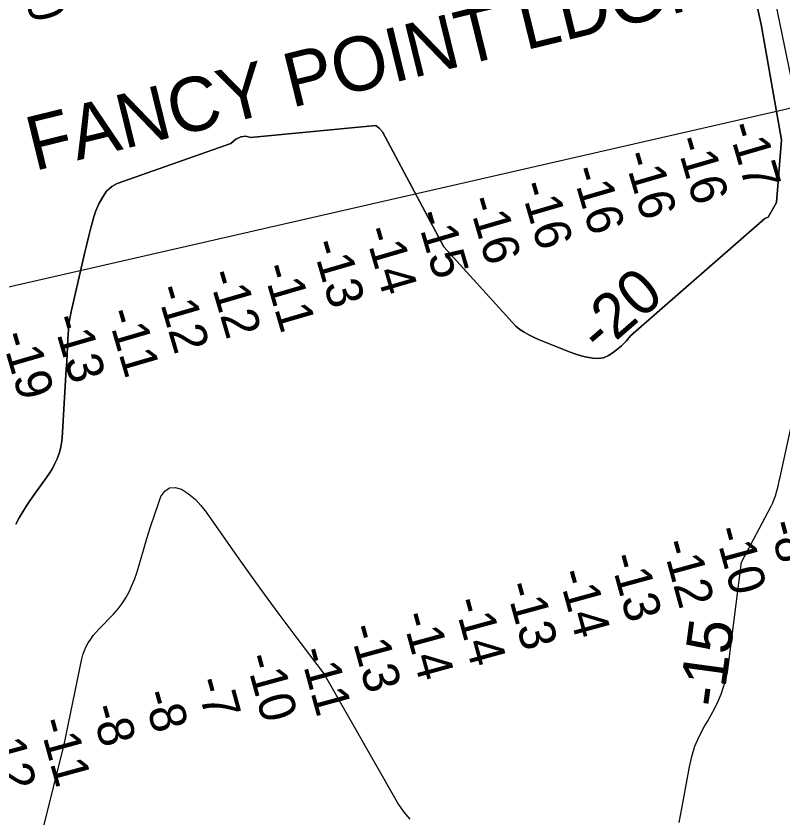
# Model space of a CAD drawing. Extents: x 3250478 to 3288318, y 788638 to 816472.
# Drawn here: x 3276809 to 3278229, y 795831 to 797315 of the extents above; entities that cross this region are included whole.
import ezdxf

# ---------------------------------------------------------------- set-up
doc = ezdxf.new("R2010")
doc.units = 0
for name, color, linetype in [('V-RIVR-RANG', 7, 'Continuous'), ('V-TOPO-DPTH', 7, 'Continuous'), ('V-TOPO-GNAM-IDEN', 7, 'Continuous'), ('V-TOPO-MINR', 7, 'Continuous'), ('V-TOPO-MINR-IDEN', 7, 'Continuous'), ('V-UTIL-LINE', 7, 'Continuous')]:
    doc.layers.add(name, color=color, linetype=linetype)

msp = doc.modelspace()

# ---------------------------------------------------------------- linework, layer by layer
at = {"layer": 'V-TOPO-DPTH'}
for points in [[(3278201.4, 796943.3), (3278217.1, 796969.9), (3278226.1, 797086.5), (3278188.7, 797299.5), (3277952.2, 798373.4), (3277917.5, 798507.9)], [(3277917.5, 798507.9), (3277952.2, 798373.4), (3278188.7, 797299.5), (3278226.1, 797086.5), (3278217.1, 796969.9), (3278201.4, 796943.3)], [(3276808.5, 796374.7), (3276815, 796386.1), (3276821.7, 796397.4), (3276828.5, 796408.5), (3276835.8, 796419.4), (3276843.3, 796430.2), (3276865.8, 796461), (3276871.4, 796469.3), (3276876.6, 796477.8), (3276881.2, 796486.7), (3276885.3, 796495.8), (3276888.7, 796505.2), (3276891.4, 796514.7), (3276893.2, 796524.5), (3276894.3, 796534.4), (3276902.2, 796661.4), (3276903, 796675.3), (3276903.8, 796689.2), (3276904.6, 796703.1), (3276905.3, 796717), (3276906.3, 796735.1), (3276906.6, 796740), (3276907.1, 796744.8), (3276907.7, 796749.6), (3276908.5, 796754.4), (3276909.4, 796759.2), (3276910.3, 796763.9), (3276911.3, 796768.7), (3276912.4, 796773.4), (3276936.8, 796878), (3276940.4, 796893.2), (3276944.1, 796908.4), (3276947.9, 796923.5), (3276951.8, 796938.7), (3276952.6, 796941.7), (3276957, 796954.9), (3276962.3, 796967.6), (3276969.1, 796979.7), (3276976.8, 796991.2), (3276986.3, 796999.7), (3276996.6, 797005.6), (3277207.1, 797079.2), (3277215.9, 797087.2), (3277225.2, 797091.5), (3277234.4, 797093), (3277243.4, 797090.5), (3277475.2, 797112.8), (3277481.7, 797107.8), (3277487.3, 797101), (3277601.1, 796888), (3277727.6, 796748.4), (3277734.5, 796741.5), (3277741.9, 796735.2), (3277750, 796729.9), (3277758.5, 796725.1), (3277767.4, 796720.9), (3277776.4, 796716.8), (3277785.4, 796712.9), (3277794.6, 796709.2), (3277835, 796693.4), (3277845.3, 796689.7), (3277855.6, 796686.5), (3277866.1, 796684), (3277876.7, 796681.8), (3277887, 796681.5), (3277896.9, 796682.8), (3277906, 796686.7), (3277914.7, 796692.2), (3277929.8, 796704.9), (3277938.8, 796713.7), (3277946.9, 796723.2), (3278195.6, 796940.6), (3278201.4, 796943.3)], [(3278201.4, 796943.3), (3278195.6, 796940.6), (3277946.9, 796723.2), (3277938.8, 796713.7), (3277929.8, 796704.9), (3277914.7, 796692.2), (3277906, 796686.7), (3277896.9, 796682.8), (3277887, 796681.5), (3277876.7, 796681.8), (3277866.1, 796684), (3277855.6, 796686.5), (3277845.3, 796689.7), (3277835, 796693.4), (3277794.6, 796709.2), (3277785.4, 796712.9), (3277776.4, 796716.8), (3277767.4, 796720.9), (3277758.5, 796725.1), (3277750, 796729.9), (3277741.9, 796735.2), (3277734.5, 796741.5), (3277727.6, 796748.4), (3277601.1, 796888), (3277487.3, 797101), (3277481.7, 797107.8), (3277475.2, 797112.8), (3277243.4, 797090.5), (3277234.4, 797093), (3277225.2, 797091.5), (3277215.9, 797087.2), (3277207.1, 797079.2), (3276996.6, 797005.6), (3276986.3, 796999.7), (3276976.8, 796991.2), (3276969.1, 796979.7), (3276962.3, 796967.6), (3276957, 796954.9), (3276952.6, 796941.7), (3276951.8, 796938.7), (3276947.9, 796923.5), (3276944.1, 796908.4), (3276940.4, 796893.2), (3276936.8, 796878), (3276912.4, 796773.4), (3276911.3, 796768.7), (3276910.3, 796763.9), (3276909.4, 796759.2), (3276908.5, 796754.4), (3276907.7, 796749.6), (3276907.1, 796744.8), (3276906.6, 796740), (3276906.3, 796735.1), (3276905.3, 796717), (3276904.6, 796703.1), (3276903.8, 796689.2), (3276903, 796675.3), (3276902.2, 796661.4), (3276894.3, 796534.4), (3276893.2, 796524.5), (3276891.4, 796514.7), (3276888.7, 796505.2), (3276885.3, 796495.8), (3276881.2, 796486.7), (3276876.6, 796477.8), (3276871.4, 796469.3), (3276865.8, 796461), (3276843.3, 796430.2), (3276835.8, 796419.4), (3276828.5, 796408.5), (3276821.7, 796397.4), (3276815, 796386.1), (3276808.5, 796374.7)]]:
    msp.add_lwpolyline(points, dxfattribs=at)
at = {"layer": 'V-TOPO-MINR'}
for points in [[(3278201.4, 796943.3), (3278217.1, 796969.9), (3278226.1, 797086.5), (3278188.7, 797299.5), (3277952.2, 798373.4), (3277917.5, 798507.9)], [(3277950.1, 798516.9), (3277967, 798449.2), (3278163.2, 797591.2), (3278255.4, 797144.8), (3278287.1, 796781.7)], [(3276808.5, 796374.7), (3276815, 796386.1), (3276821.7, 796397.4), (3276828.5, 796408.5), (3276835.8, 796419.4), (3276843.3, 796430.2), (3276865.8, 796461), (3276871.4, 796469.3), (3276876.6, 796477.8), (3276881.2, 796486.7), (3276885.3, 796495.8), (3276888.7, 796505.2), (3276891.4, 796514.7), (3276893.2, 796524.5), (3276894.3, 796534.4), (3276902.2, 796661.4), (3276903, 796675.3), (3276903.8, 796689.2), (3276904.6, 796703.1), (3276905.3, 796717), (3276906.3, 796735.1), (3276906.6, 796740), (3276907.1, 796744.8), (3276907.7, 796749.6), (3276908.5, 796754.4), (3276909.4, 796759.2), (3276910.3, 796763.9), (3276911.3, 796768.7), (3276912.4, 796773.4), (3276936.8, 796878), (3276940.4, 796893.2), (3276944.1, 796908.4), (3276947.9, 796923.5), (3276951.8, 796938.7), (3276952.6, 796941.7), (3276957, 796954.9), (3276962.3, 796967.6), (3276969.1, 796979.7), (3276976.8, 796991.2), (3276986.3, 796999.7), (3276996.6, 797005.6), (3277207.1, 797079.2), (3277215.9, 797087.2), (3277225.2, 797091.5), (3277234.4, 797093), (3277243.4, 797090.5), (3277475.2, 797112.8), (3277481.7, 797107.8), (3277487.3, 797101), (3277601.1, 796888), (3277727.6, 796748.4), (3277734.5, 796741.5), (3277741.9, 796735.2), (3277750, 796729.9), (3277758.5, 796725.1), (3277767.4, 796720.9), (3277776.4, 796716.8), (3277785.4, 796712.9), (3277794.6, 796709.2), (3277835, 796693.4), (3277845.3, 796689.7), (3277855.6, 796686.5), (3277866.1, 796684), (3277876.7, 796681.8), (3277887, 796681.5), (3277896.9, 796682.8), (3277906, 796686.7), (3277914.7, 796692.2), (3277929.8, 796704.9), (3277938.8, 796713.7), (3277946.9, 796723.2), (3278195.6, 796940.6), (3278201.4, 796943.3)], [(3278036.6, 795822.1), (3278040, 795838.6), (3278043.1, 795855.1), (3278046.2, 795871.6), (3278055.7, 795925.3), (3278060.2, 795944.6), (3278066.1, 795963.5), (3278074, 795981.6), (3278083.2, 795999.3), (3278089.2, 796009.3), (3278096.1, 796021.7), (3278102.7, 796034.2), (3278108.7, 796047.1), (3278114.3, 796060.2), (3278119.1, 796073.5), (3278123.1, 796087.1), (3278126.1, 796100.9), (3278128.4, 796114.9), (3278152.4, 796304.4), (3278207, 796407.9), (3278210.1, 796414.3), (3278212.8, 796420.7), (3278215.1, 796427.3), (3278217.2, 796434.1), (3278218.9, 796440.9), (3278220.6, 796447.7), (3278222.2, 796454.6), (3278223.8, 796461.5), (3278247.8, 796572.2)], [(3276851.2, 795779.3), (3276897.8, 795963.9), (3276931, 796125.2), (3276933, 796133), (3276935.6, 796140.7), (3276939, 796148.1), (3276942.8, 796155.2), (3276947.4, 796162), (3276952.2, 796168.6), (3276957.4, 796174.9), (3276962.9, 796180.9), (3276989.6, 796208.1), (3276998, 796217.6), (3277005.7, 796227.5), (3277012.5, 796238.1), (3277018.5, 796249.2), (3277023.7, 796260.8), (3277028.5, 796272.5), (3277032.7, 796284.5), (3277036.5, 796296.6), (3277045.1, 796326.3), (3277051.6, 796348.2), (3277058.3, 796370), (3277065.5, 796391.6), (3277072.9, 796413.2), (3277077.5, 796426), (3277084.7, 796435.8), (3277093.3, 796441.9), (3277103.8, 796442.6), (3277115.6, 796439.7), (3277128.6, 796430.8), (3277140.7, 796420.9), (3277151.4, 796409.5), (3277161.3, 796397.1), (3277214.5, 796320.7), (3277241.3, 796282.9), (3277268.3, 796245.2), (3277295.8, 796208), (3277323.6, 796170.9), (3277379.8, 796097.2), (3277517, 795855.5), (3277526.8, 795841.3), (3277537.9, 795828.4)]]:
    msp.add_lwpolyline(points, dxfattribs=at)
at = {"layer": 'V-UTIL-LINE'}
msp.add_lwpolyline([(3281615.2, 797623.2), (3280692.5, 797638.3), (3280463.2, 797631.9), (3278519.4, 797207.6), (3274234.6, 796227.9)], dxfattribs=at)

# ---------------------------------------------------------------- texts
at = {"layer": 'V-RIVR-RANG'}
for s, rotation, p in [('-20', 286.0608, (3276803.8, 797424)), ('-17', 286.2836, (3278126.1, 797111.5)), ('-16', 286.2836, (3278029.3, 797086)), ('-16', 286.2836, (3277933.3, 797058.2)), ('-16', 286.2836, (3277837.2, 797030.4)), ('-16', 286.2836, (3277741.2, 797002.6)), ('-16', 286.2836, (3277645.1, 796974.8)), ('-15', 286.2836, (3277548.6, 796948.5)), ('-14', 286.2836, (3277453.1, 796918.9)), ('-13', 286.2836, (3277356, 796894.4)), ('-11', 286.2836, (3277264.8, 796850.1)), ('-12', 286.2836, (3277164.1, 796838.3)), ('-12', 286.2836, (3277068, 796810.5)), ('-11', 286.2836, (3276976.6, 796766.7)), ('-13', 286.2836, (3276875.8, 796755.4)), ('-19', 286.2836, (3276780.7, 796724.3)), ('-8', 285.3259, (3278202, 796375.2)), ('-10', 285.3259, (3278101.4, 796364)), ('-12', 285.3259, (3278004.4, 796339.6)), ('-13', 285.3259, (3277907.7, 796313.9)), ('-14', 285.3259, (3277812.1, 796284.4)), ('-13', 285.3259, (3277714.7, 796261.5)), ('-14', 285.3259, (3277619.1, 796232)), ('-14', 285.3259, (3277522.6, 796205.8)), ('-13', 285.3259, (3277425.2, 796182.9)), ('-10', 285.3259, (3277232.8, 796128.3)), ('-11', 285.3259, (3277333.2, 796140.2)), ('-7', 285.3259, (3277141.2, 796084.3)), ('-8', 285.3259, (3277043.9, 796060.9)), ('-8', 285.3259, (3276947.4, 796034.7)), ('-11', 285.3259, (3276850.7, 796009.2)), ('-12', 285.3259, (3276749.8, 795999.1))]:
    msp.add_text(s, height=67, rotation=rotation, dxfattribs=at).set_placement(p)
at = {"layer": 'V-TOPO-GNAM-IDEN'}
msp.add_text('FANCY POINT LDG.', height=100, rotation=13.812, dxfattribs=at).set_placement((3276843, 797028.3))
at = {"layer": 'V-TOPO-MINR-IDEN'}
for s, rotation, p in [('-20', 40.9107, (3277891, 796688.1)), ('-15', 82.2419, (3278117.4, 796033.6))]:
    msp.add_text(s, height=83, rotation=rotation, dxfattribs=at).set_placement(p)

doc.saveas('drawing.dxf')
